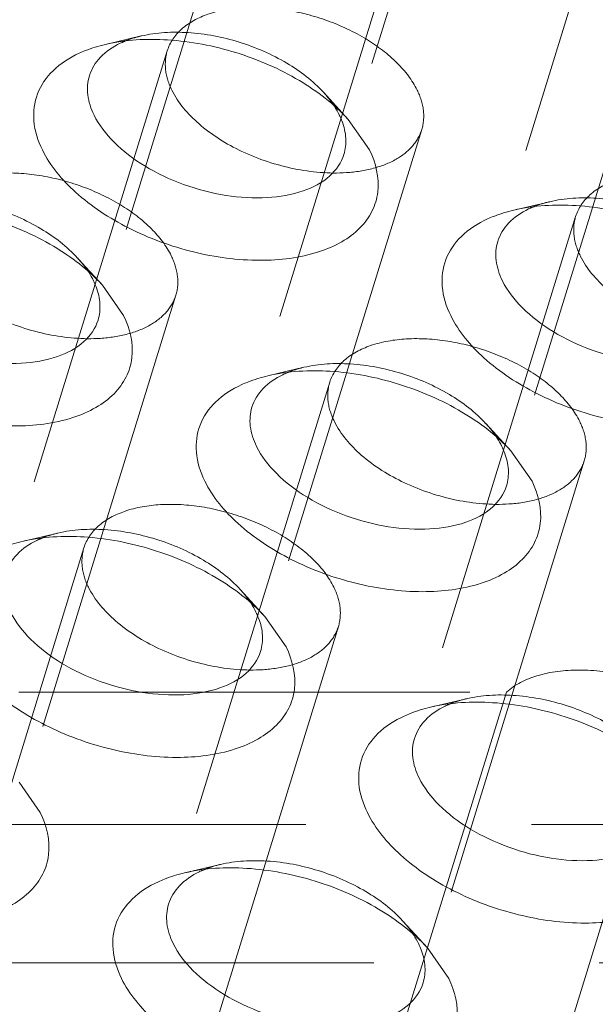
# Model space of a CAD drawing. Header units: millimetres. Extents: x 4497 to 11741, y 5958 to 12619.
# Tile 354 of 424: x 6564.6 to 6571.08, y 12348.08 to 12359.16. Entities that reach past the tile are written whole.
import ezdxf

# ---------------------------------------------------------------- set-up
doc = ezdxf.new("R2010")
doc.units = ezdxf.units.MM
doc.header["$LTSCALE"] = 0.8
doc.linetypes.add('HIDDEN', pattern=[9.525, 6.35, -3.175])
doc.layers.get('0').update_dxf_attribs({"linetype": 'CONTINUOUS', "lineweight": 0})
doc.layers.add('3', color=5, linetype='HIDDEN', lineweight=0)

msp = doc.modelspace()

# ---------------------------------------------------------------- linework, layer by layer
at = {"linetype": 'Continuous'}
for p, q in [((6568.297, 12358.037), (6568.536, 12357.695)), ((6565.528, 12356.172), (6565.767, 12355.83)), ((6570.128, 12354.307), (6570.367, 12353.965)), ((6567.359, 12352.442), (6567.597, 12352.1)), ((6564.589, 12350.577), (6564.828, 12350.235)), ((6569.189, 12348.712), (6569.428, 12348.37))]:
    msp.add_line(p, q, dxfattribs=at)
for centre, radius, start, end in [((6566.15, 12358.019), 0.971, 114.3836, 115.7173), ((6567.473, 12357.73), 0.806, 20.7768, 26.1876), ((6570.749, 12356.154), 0.971, 114.3836, 115.7173), ((6564.704, 12355.865), 0.806, 20.7768, 26.1876), ((6567.98, 12354.289), 0.971, 114.3836, 115.7173), ((6569.303, 12354.001), 0.806, 20.7768, 26.1876), ((6565.211, 12352.424), 0.971, 114.3836, 115.7173), ((6566.534, 12352.136), 0.806, 20.7768, 26.1876), ((6569.81, 12350.56), 0.971, 114.3836, 115.7173), ((6567.041, 12348.695), 0.971, 114.3836, 115.7173), ((6568.365, 12348.406), 0.806, 20.7768, 26.1876)]:
    msp.add_arc(centre, radius, start, end, dxfattribs=at)
for points, knots in [([(6565.562, 12358.881), (6565.79, 12358.935), (6566.293, 12358.96), (6567.04, 12358.816), (6567.738, 12358.514), (6568.139, 12358.209), (6568.297, 12358.037)], [0, 0, 0, 0, 0.236662, 0.499941, 0.763254, 1, 1, 1, 1]), ([(6565.267, 12358.782), (6565.29, 12358.792), (6565.385, 12358.833), (6565.485, 12358.863), (6565.562, 12358.881)], [0, 0, 0, 0, 0.239567, 1, 1, 1, 1]), ([(6565.382, 12358.529), (6565.406, 12358.606), (6565.5, 12358.757), (6565.646, 12358.854), (6565.728, 12358.894)], [0, 0, 0, 0, 0.468879, 1, 1, 1, 1]), ([(6564.852, 12357.695), (6564.802, 12357.796), (6564.734, 12358.007), (6564.774, 12358.337), (6564.967, 12358.612), (6565.16, 12358.732), (6565.267, 12358.782)], [0, 0, 0, 0, 0.258965, 0.49224, 0.729951, 1, 1, 1, 1]), ([(6565.434, 12358.086), (6565.399, 12358.158), (6565.35, 12358.304), (6565.361, 12358.46), (6565.382, 12358.529)], [0, 0, 0, 0, 0.525547, 1, 1, 1, 1]), ([(6568.248, 12357.643), (6568.22, 12357.551), (6568.091, 12357.368), (6567.774, 12357.207), (6567.368, 12357.139), (6566.909, 12357.168), (6566.441, 12357.29), (6566.01, 12357.492), (6565.661, 12357.754), (6565.489, 12357.974), (6565.434, 12358.086)], [0, 0, 0, 0, 0.08791, 0.191487, 0.315819, 0.456973, 0.606118, 0.752518, 0.886095, 1, 1, 1, 1]), ([(6568.227, 12358.016), (6568.25, 12357.955), (6568.28, 12357.83), (6568.266, 12357.701), (6568.248, 12357.643)], [0, 0, 0, 0, 0.519632, 1, 1, 1, 1]), ([(6568.536, 12357.695), (6568.608, 12357.549), (6568.668, 12357.302), (6568.575, 12356.995), (6568.431, 12356.801), (6568.221, 12356.646), (6567.848, 12356.489), (6567.272, 12356.422), (6566.54, 12356.52), (6565.827, 12356.782), (6565.235, 12357.167), (6564.941, 12357.513), (6564.852, 12357.695)], [0, 0, 0, 0, 0.096782, 0.141583, 0.188034, 0.239009, 0.296134, 0.428923, 0.58009, 0.735393, 0.879229, 1, 1, 1, 1]), ([(6562.793, 12357.016), (6563.021, 12357.07), (6563.524, 12357.095), (6564.271, 12356.951), (6564.969, 12356.649), (6565.37, 12356.345), (6565.528, 12356.172)], [0, 0, 0, 0, 0.236662, 0.499941, 0.763254, 1, 1, 1, 1]), ([(6570.162, 12357.016), (6570.39, 12357.07), (6570.892, 12357.095), (6571.639, 12356.951), (6572.338, 12356.649), (6572.739, 12356.345), (6572.897, 12356.172)], [0, 0, 0, 0, 0.236662, 0.499941, 0.763254, 1, 1, 1, 1]), ([(6569.867, 12356.917), (6569.889, 12356.927), (6569.985, 12356.968), (6570.085, 12356.998), (6570.162, 12357.016)], [0, 0, 0, 0, 0.239567, 1, 1, 1, 1]), ([(6569.981, 12356.664), (6570.005, 12356.741), (6570.099, 12356.893), (6570.246, 12356.989), (6570.328, 12357.029)], [0, 0, 0, 0, 0.468879, 1, 1, 1, 1]), ([(6569.451, 12355.83), (6569.401, 12355.932), (6569.333, 12356.142), (6569.373, 12356.472), (6569.566, 12356.747), (6569.759, 12356.868), (6569.867, 12356.917)], [0, 0, 0, 0, 0.258965, 0.49224, 0.729951, 1, 1, 1, 1]), ([(6570.033, 12356.221), (6569.998, 12356.293), (6569.949, 12356.439), (6569.96, 12356.596), (6569.981, 12356.664)], [0, 0, 0, 0, 0.525547, 1, 1, 1, 1]), ([(6565.479, 12355.779), (6565.451, 12355.686), (6565.322, 12355.503), (6565.005, 12355.342), (6564.599, 12355.274), (6564.14, 12355.304), (6563.672, 12355.425), (6563.241, 12355.628), (6562.892, 12355.89), (6562.72, 12356.109), (6562.665, 12356.221)], [0, 0, 0, 0, 0.08791, 0.191487, 0.315819, 0.456973, 0.606118, 0.752518, 0.886095, 1, 1, 1, 1]), ([(6572.848, 12355.779), (6572.819, 12355.686), (6572.691, 12355.503), (6572.373, 12355.342), (6571.968, 12355.274), (6571.509, 12355.304), (6571.04, 12355.425), (6570.61, 12355.628), (6570.26, 12355.89), (6570.088, 12356.109), (6570.033, 12356.221)], [0, 0, 0, 0, 0.08791, 0.191487, 0.315819, 0.456973, 0.606118, 0.752518, 0.886095, 1, 1, 1, 1]), ([(6565.458, 12356.152), (6565.481, 12356.09), (6565.511, 12355.965), (6565.497, 12355.836), (6565.479, 12355.779)], [0, 0, 0, 0, 0.519632, 1, 1, 1, 1]), ([(6565.767, 12355.83), (6565.838, 12355.685), (6565.899, 12355.437), (6565.806, 12355.13), (6565.662, 12354.936), (6565.452, 12354.781), (6565.079, 12354.624), (6564.503, 12354.557), (6563.771, 12354.656), (6563.058, 12354.917), (6562.466, 12355.302), (6562.172, 12355.649), (6562.083, 12355.83)], [0, 0, 0, 0, 0.096782, 0.141583, 0.188034, 0.239009, 0.296134, 0.428923, 0.58009, 0.735393, 0.879229, 1, 1, 1, 1]), ([(6573.136, 12355.83), (6573.207, 12355.685), (6573.268, 12355.437), (6573.175, 12355.13), (6573.031, 12354.936), (6572.82, 12354.781), (6572.447, 12354.624), (6571.871, 12354.557), (6571.139, 12354.656), (6570.427, 12354.917), (6569.834, 12355.302), (6569.54, 12355.649), (6569.451, 12355.83)], [0, 0, 0, 0, 0.096782, 0.141583, 0.188034, 0.239009, 0.296134, 0.428923, 0.58009, 0.735393, 0.879229, 1, 1, 1, 1]), ([(6567.212, 12354.799), (6567.236, 12354.876), (6567.33, 12355.028), (6567.477, 12355.125), (6567.559, 12355.164)], [0, 0, 0, 0, 0.468879, 1, 1, 1, 1]), ([(6567.393, 12355.151), (6567.621, 12355.205), (6568.123, 12355.231), (6568.87, 12355.086), (6569.569, 12354.784), (6569.97, 12354.48), (6570.128, 12354.307)], [0, 0, 0, 0, 0.236662, 0.499941, 0.763254, 1, 1, 1, 1]), ([(6566.682, 12353.965), (6566.632, 12354.067), (6566.564, 12354.278), (6566.604, 12354.607), (6566.797, 12354.882), (6566.99, 12355.003), (6567.097, 12355.052)], [0, 0, 0, 0, 0.258965, 0.49224, 0.729951, 1, 1, 1, 1]), ([(6567.097, 12355.052), (6567.12, 12355.062), (6567.216, 12355.103), (6567.316, 12355.133), (6567.393, 12355.151)], [0, 0, 0, 0, 0.239567, 1, 1, 1, 1]), ([(6567.264, 12354.357), (6567.229, 12354.428), (6567.18, 12354.575), (6567.191, 12354.731), (6567.212, 12354.799)], [0, 0, 0, 0, 0.525547, 1, 1, 1, 1]), ([(6570.079, 12353.914), (6570.05, 12353.821), (6569.922, 12353.638), (6569.604, 12353.477), (6569.199, 12353.41), (6568.739, 12353.439), (6568.271, 12353.56), (6567.841, 12353.763), (6567.491, 12354.025), (6567.319, 12354.244), (6567.264, 12354.357)], [0, 0, 0, 0, 0.08791, 0.191487, 0.315819, 0.456973, 0.606118, 0.752518, 0.886095, 1, 1, 1, 1]), ([(6570.057, 12354.287), (6570.081, 12354.225), (6570.111, 12354.1), (6570.097, 12353.972), (6570.079, 12353.914)], [0, 0, 0, 0, 0.519632, 1, 1, 1, 1]), ([(6570.367, 12353.965), (6570.438, 12353.82), (6570.499, 12353.572), (6570.406, 12353.266), (6570.261, 12353.072), (6570.051, 12352.917), (6569.678, 12352.759), (6569.102, 12352.692), (6568.37, 12352.791), (6567.658, 12353.052), (6567.065, 12353.437), (6566.771, 12353.784), (6566.682, 12353.965)], [0, 0, 0, 0, 0.096782, 0.141583, 0.188034, 0.239009, 0.296134, 0.428923, 0.58009, 0.735393, 0.879229, 1, 1, 1, 1]), ([(6564.328, 12353.187), (6564.351, 12353.198), (6564.447, 12353.238), (6564.546, 12353.269), (6564.623, 12353.287)], [0, 0, 0, 0, 0.239567, 1, 1, 1, 1]), ([(6564.443, 12352.935), (6564.467, 12353.011), (6564.561, 12353.163), (6564.707, 12353.26), (6564.789, 12353.299)], [0, 0, 0, 0, 0.468879, 1, 1, 1, 1]), ([(6564.623, 12353.287), (6564.851, 12353.34), (6565.354, 12353.366), (6566.101, 12353.221), (6566.8, 12352.919), (6567.2, 12352.615), (6567.359, 12352.442)], [0, 0, 0, 0, 0.236662, 0.499941, 0.763254, 1, 1, 1, 1]), ([(6567.309, 12352.049), (6567.281, 12351.956), (6567.152, 12351.774), (6566.835, 12351.612), (6566.429, 12351.545), (6565.97, 12351.574), (6565.502, 12351.696), (6565.072, 12351.898), (6564.722, 12352.16), (6564.55, 12352.379), (6564.495, 12352.492)], [0, 0, 0, 0, 0.08791, 0.191487, 0.315819, 0.456973, 0.606118, 0.752518, 0.886095, 1, 1, 1, 1]), ([(6567.288, 12352.422), (6567.312, 12352.36), (6567.342, 12352.236), (6567.327, 12352.107), (6567.309, 12352.049)], [0, 0, 0, 0, 0.519632, 1, 1, 1, 1]), ([(6567.597, 12352.1), (6567.669, 12351.955), (6567.729, 12351.707), (6567.637, 12351.401), (6567.492, 12351.207), (6567.282, 12351.052), (6566.909, 12350.894), (6566.333, 12350.827), (6565.601, 12350.926), (6564.889, 12351.187), (6564.296, 12351.572), (6564.002, 12351.919), (6563.913, 12352.1)], [0, 0, 0, 0, 0.096782, 0.141583, 0.188034, 0.239009, 0.296134, 0.428923, 0.58009, 0.735393, 0.879229, 1, 1, 1, 1]), ([(6568.928, 12351.322), (6568.95, 12351.333), (6569.046, 12351.373), (6569.146, 12351.404), (6569.223, 12351.422)], [0, 0, 0, 0, 0.239567, 1, 1, 1, 1]), ([(6569.043, 12351.07), (6569.066, 12351.146), (6569.16, 12351.298), (6569.307, 12351.395), (6569.389, 12351.434)], [0, 0, 0, 0, 0.468879, 1, 1, 1, 1]), ([(6569.223, 12351.422), (6569.451, 12351.475), (6569.953, 12351.501), (6570.7, 12351.357), (6571.399, 12351.055), (6571.8, 12350.75), (6571.958, 12350.577)], [0, 0, 0, 0, 0.236662, 0.499941, 0.763254, 1, 1, 1, 1]), ([(6568.513, 12350.235), (6568.463, 12350.337), (6568.394, 12350.548), (6568.434, 12350.877), (6568.627, 12351.152), (6568.82, 12351.273), (6568.928, 12351.322)], [0, 0, 0, 0, 0.258965, 0.49224, 0.729951, 1, 1, 1, 1]), ([(6569.094, 12350.627), (6569.059, 12350.698), (6569.01, 12350.845), (6569.021, 12351.001), (6569.043, 12351.07)], [0, 0, 0, 0, 0.525547, 1, 1, 1, 1]), ([(6571.909, 12350.184), (6571.88, 12350.091), (6571.752, 12349.909), (6571.434, 12349.747), (6571.029, 12349.68), (6570.57, 12349.709), (6570.102, 12349.831), (6569.671, 12350.033), (6569.321, 12350.295), (6569.149, 12350.514), (6569.094, 12350.627)], [0, 0, 0, 0, 0.08791, 0.191487, 0.315819, 0.456973, 0.606118, 0.752518, 0.886095, 1, 1, 1, 1]), ([(6564.828, 12350.235), (6564.9, 12350.09), (6564.96, 12349.842), (6564.867, 12349.536), (6564.723, 12349.342), (6564.513, 12349.187), (6564.14, 12349.029), (6563.564, 12348.962), (6562.832, 12349.061), (6562.119, 12349.322), (6561.527, 12349.708), (6561.233, 12350.054), (6561.144, 12350.235)], [0, 0, 0, 0, 0.096782, 0.141583, 0.188034, 0.239009, 0.296134, 0.428923, 0.58009, 0.735393, 0.879229, 1, 1, 1, 1]), ([(6572.197, 12350.235), (6572.268, 12350.09), (6572.329, 12349.842), (6572.236, 12349.536), (6572.092, 12349.342), (6571.882, 12349.187), (6571.508, 12349.029), (6570.932, 12348.962), (6570.2, 12349.061), (6569.488, 12349.322), (6568.895, 12349.708), (6568.601, 12350.054), (6568.513, 12350.235)], [0, 0, 0, 0, 0.096782, 0.141583, 0.188034, 0.239009, 0.296134, 0.428923, 0.58009, 0.735393, 0.879229, 1, 1, 1, 1]), ([(6566.454, 12349.557), (6566.682, 12349.611), (6567.184, 12349.636), (6567.931, 12349.492), (6568.63, 12349.19), (6569.031, 12348.885), (6569.189, 12348.712)], [0, 0, 0, 0, 0.236662, 0.499941, 0.763254, 1, 1, 1, 1]), ([(6566.159, 12349.458), (6566.181, 12349.468), (6566.277, 12349.509), (6566.377, 12349.539), (6566.454, 12349.557)], [0, 0, 0, 0, 0.239567, 1, 1, 1, 1]), ([(6566.273, 12349.205), (6566.297, 12349.282), (6566.391, 12349.433), (6566.538, 12349.53), (6566.62, 12349.57)], [0, 0, 0, 0, 0.468879, 1, 1, 1, 1]), ([(6565.743, 12348.37), (6565.693, 12348.472), (6565.625, 12348.683), (6565.665, 12349.012), (6565.858, 12349.288), (6566.051, 12349.408), (6566.159, 12349.458)], [0, 0, 0, 0, 0.258965, 0.49224, 0.729951, 1, 1, 1, 1]), ([(6566.325, 12348.762), (6566.29, 12348.833), (6566.241, 12348.98), (6566.252, 12349.136), (6566.273, 12349.205)], [0, 0, 0, 0, 0.525547, 1, 1, 1, 1]), ([(6569.14, 12348.319), (6569.111, 12348.227), (6568.983, 12348.044), (6568.665, 12347.882), (6568.26, 12347.815), (6567.801, 12347.844), (6567.332, 12347.966), (6566.902, 12348.168), (6566.552, 12348.43), (6566.38, 12348.649), (6566.325, 12348.762)], [0, 0, 0, 0, 0.08791, 0.191487, 0.315819, 0.456973, 0.606118, 0.752518, 0.886095, 1, 1, 1, 1]), ([(6569.119, 12348.692), (6569.142, 12348.631), (6569.172, 12348.506), (6569.158, 12348.377), (6569.14, 12348.319)], [0, 0, 0, 0, 0.519632, 1, 1, 1, 1]), ([(6569.428, 12348.37), (6569.499, 12348.225), (6569.56, 12347.978), (6569.467, 12347.671), (6569.323, 12347.477), (6569.112, 12347.322), (6568.739, 12347.164), (6568.163, 12347.097), (6567.431, 12347.196), (6566.719, 12347.457), (6566.126, 12347.843), (6565.832, 12348.189), (6565.743, 12348.37)], [0, 0, 0, 0, 0.096782, 0.141583, 0.188034, 0.239009, 0.296134, 0.428923, 0.58009, 0.735393, 0.879229, 1, 1, 1, 1])]:
    msp.add_open_spline(points, degree=3, knots=knots, dxfattribs=at)
for points in [[(6568.143, 12358.181), (6568.163, 12358.15), (6568.181, 12358.119), (6568.197, 12358.086)], [(6565.374, 12356.316), (6565.394, 12356.286), (6565.412, 12356.254), (6565.428, 12356.221)], [(6569.973, 12354.451), (6569.993, 12354.421), (6570.011, 12354.389), (6570.027, 12354.357)], [(6567.204, 12352.587), (6567.224, 12352.556), (6567.242, 12352.524), (6567.258, 12352.492)], [(6569.034, 12348.857), (6569.054, 12348.826), (6569.072, 12348.795), (6569.088, 12348.762)]]:
    msp.add_open_spline(points, degree=3, dxfattribs=at)
at = {"layer": '3'}
for p, q in [((6567.198, 12364.404), (6565.382, 12358.529)), ((6570.064, 12363.518), (6568.248, 12357.643)), ((6571.797, 12362.539), (6569.981, 12356.664)), ((6567.295, 12361.653), (6565.479, 12355.778)), ((6569.028, 12360.674), (6567.212, 12354.799)), ((6571.894, 12359.789), (6570.079, 12353.914)), ((6565.966, 12358.976), (6565.563, 12358.881)), ((6566.259, 12358.81), (6564.443, 12352.935)), ((6568.018, 12358.342), (6568.298, 12358.036)), ((6569.125, 12357.924), (6567.309, 12352.049)), ((6570.566, 12357.111), (6570.162, 12357.016)), ((6570.858, 12356.945), (6569.043, 12351.07)), ((6565.249, 12356.477), (6565.529, 12356.171)), ((6566.356, 12356.059), (6564.54, 12350.184)), ((6567.797, 12355.247), (6567.393, 12355.152)), ((6568.089, 12355.08), (6566.273, 12349.205)), ((6569.848, 12354.613), (6570.128, 12354.306)), ((6570.955, 12354.194), (6569.14, 12348.319)), ((6565.028, 12353.382), (6564.624, 12353.287)), ((6565.32, 12353.215), (6563.504, 12347.34)), ((6567.079, 12352.748), (6567.359, 12352.441)), ((6568.186, 12352.329), (6566.371, 12346.454)), ((6564.588, 12351.591), (6570.078, 12351.591)), ((6570.078, 12351.591), (6568.625, 12346.891)), ((6569.627, 12351.517), (6569.223, 12351.422)), ((6571.956, 12351.591), (6570.504, 12346.891)), ((6539.881, 12350.1), (6587.915, 12350.1)), ((6566.858, 12349.652), (6566.454, 12349.557)), ((6568.909, 12349.018), (6569.189, 12348.712)), ((6540.644, 12348.546), (6588.677, 12348.546))]:
    msp.add_line(p, q, dxfattribs=at)
for points, knots in [([(6569.073, 12358.367), (6569.018, 12358.479), (6568.846, 12358.699), (6568.497, 12358.96), (6568.066, 12359.163), (6567.598, 12359.284), (6567.139, 12359.314), (6566.734, 12359.246), (6566.416, 12359.085), (6566.287, 12358.902), (6566.259, 12358.81)], [0, 0, 0, 0, 0.113912, 0.247462, 0.393862, 0.542998, 0.684156, 0.808494, 0.912079, 1, 1, 1, 1]), ([(6565.749, 12358.903), (6565.765, 12358.911), (6565.836, 12358.941), (6565.91, 12358.963), (6565.967, 12358.976)], [0, 0, 0, 0, 0.239741, 1, 1, 1, 1]), ([(6565.967, 12358.976), (6566.138, 12359.016), (6566.515, 12359.035), (6567.075, 12358.927), (6567.599, 12358.7), (6567.9, 12358.472), (6568.018, 12358.342)], [0, 0, 0, 0, 0.236677, 0.499966, 0.763261, 1, 1, 1, 1]), ([(6566.259, 12358.81), (6566.238, 12358.741), (6566.226, 12358.585), (6566.275, 12358.438), (6566.31, 12358.367)], [0, 0, 0, 0, 0.474243, 1, 1, 1, 1]), ([(6566.31, 12358.367), (6566.381, 12358.222), (6566.621, 12357.947), (6567.102, 12357.65), (6567.673, 12357.461), (6568.08, 12357.425), (6568.276, 12357.438)], [0, 0, 0, 0, 0.212851, 0.467526, 0.740181, 1, 1, 1, 1]), ([(6568.018, 12358.342), (6568.03, 12358.329), (6568.075, 12358.278), (6568.116, 12358.223), (6568.143, 12358.181)], [0, 0, 0, 0, 0.259311, 1, 1, 1, 1]), ([(6569.125, 12357.924), (6569.146, 12357.992), (6569.158, 12358.148), (6569.109, 12358.295), (6569.073, 12358.367)], [0, 0, 0, 0, 0.474243, 1, 1, 1, 1]), ([(6568.276, 12357.438), (6568.38, 12357.445), (6568.573, 12357.474), (6568.831, 12357.572), (6569.026, 12357.721), (6569.104, 12357.856), (6569.125, 12357.924)], [0, 0, 0, 0, 0.30037, 0.564295, 0.793351, 1, 1, 1, 1]), ([(6566.304, 12356.502), (6566.249, 12356.614), (6566.077, 12356.834), (6565.728, 12357.096), (6565.297, 12357.298), (6564.829, 12357.42), (6564.37, 12357.449), (6563.964, 12357.381), (6563.647, 12357.22), (6563.518, 12357.037), (6563.49, 12356.945)], [0, 0, 0, 0, 0.113912, 0.247462, 0.393862, 0.542998, 0.684156, 0.808494, 0.912079, 1, 1, 1, 1]), ([(6573.673, 12356.502), (6573.618, 12356.614), (6573.446, 12356.834), (6573.096, 12357.096), (6572.666, 12357.298), (6572.197, 12357.42), (6571.738, 12357.449), (6571.333, 12357.381), (6571.015, 12357.22), (6570.887, 12357.037), (6570.858, 12356.945)], [0, 0, 0, 0, 0.113912, 0.247462, 0.393862, 0.542998, 0.684156, 0.808494, 0.912079, 1, 1, 1, 1]), ([(6563.197, 12357.111), (6563.368, 12357.152), (6563.745, 12357.171), (6564.306, 12357.062), (6564.83, 12356.836), (6565.13, 12356.607), (6565.249, 12356.477)], [0, 0, 0, 0, 0.236677, 0.499966, 0.763261, 1, 1, 1, 1]), ([(6570.566, 12357.111), (6570.737, 12357.152), (6571.114, 12357.171), (6571.674, 12357.062), (6572.198, 12356.836), (6572.499, 12356.607), (6572.617, 12356.477)], [0, 0, 0, 0, 0.236677, 0.499966, 0.763261, 1, 1, 1, 1]), ([(6570.348, 12357.038), (6570.365, 12357.046), (6570.435, 12357.076), (6570.509, 12357.098), (6570.566, 12357.111)], [0, 0, 0, 0, 0.239741, 1, 1, 1, 1]), ([(6570.858, 12356.945), (6570.837, 12356.876), (6570.825, 12356.72), (6570.875, 12356.573), (6570.91, 12356.502)], [0, 0, 0, 0, 0.474243, 1, 1, 1, 1]), ([(6563.541, 12356.502), (6563.612, 12356.357), (6563.852, 12356.082), (6564.333, 12355.785), (6564.904, 12355.596), (6565.311, 12355.561), (6565.507, 12355.573)], [0, 0, 0, 0, 0.212851, 0.467526, 0.740181, 1, 1, 1, 1]), ([(6566.356, 12356.059), (6566.377, 12356.127), (6566.388, 12356.284), (6566.339, 12356.43), (6566.304, 12356.502)], [0, 0, 0, 0, 0.474243, 1, 1, 1, 1]), ([(6570.91, 12356.502), (6570.981, 12356.357), (6571.221, 12356.082), (6571.702, 12355.785), (6572.272, 12355.596), (6572.679, 12355.561), (6572.876, 12355.573)], [0, 0, 0, 0, 0.212851, 0.467526, 0.740181, 1, 1, 1, 1]), ([(6565.249, 12356.477), (6565.261, 12356.464), (6565.306, 12356.413), (6565.347, 12356.359), (6565.374, 12356.316)], [0, 0, 0, 0, 0.259311, 1, 1, 1, 1]), ([(6565.507, 12355.573), (6565.611, 12355.58), (6565.804, 12355.609), (6566.062, 12355.707), (6566.257, 12355.856), (6566.335, 12355.991), (6566.356, 12356.059)], [0, 0, 0, 0, 0.30037, 0.564295, 0.793351, 1, 1, 1, 1]), ([(6570.904, 12354.637), (6570.848, 12354.75), (6570.677, 12354.969), (6570.327, 12355.231), (6569.896, 12355.433), (6569.428, 12355.555), (6568.969, 12355.584), (6568.564, 12355.517), (6568.246, 12355.355), (6568.118, 12355.173), (6568.089, 12355.08)], [0, 0, 0, 0, 0.113912, 0.247462, 0.393862, 0.542998, 0.684156, 0.808494, 0.912079, 1, 1, 1, 1]), ([(6567.797, 12355.247), (6567.968, 12355.287), (6568.345, 12355.306), (6568.905, 12355.197), (6569.429, 12354.971), (6569.73, 12354.742), (6569.848, 12354.612)], [0, 0, 0, 0, 0.236677, 0.499966, 0.763261, 1, 1, 1, 1]), ([(6567.579, 12355.174), (6567.596, 12355.181), (6567.666, 12355.211), (6567.74, 12355.233), (6567.797, 12355.247)], [0, 0, 0, 0, 0.239741, 1, 1, 1, 1]), ([(6568.089, 12355.08), (6568.068, 12355.011), (6568.056, 12354.855), (6568.105, 12354.708), (6568.141, 12354.637)], [0, 0, 0, 0, 0.474243, 1, 1, 1, 1]), ([(6568.141, 12354.637), (6568.212, 12354.492), (6568.452, 12354.217), (6568.933, 12353.921), (6569.503, 12353.732), (6569.91, 12353.696), (6570.107, 12353.709)], [0, 0, 0, 0, 0.212851, 0.467526, 0.740181, 1, 1, 1, 1]), ([(6569.848, 12354.612), (6569.86, 12354.599), (6569.905, 12354.548), (6569.946, 12354.494), (6569.973, 12354.451)], [0, 0, 0, 0, 0.259311, 1, 1, 1, 1]), ([(6570.955, 12354.194), (6570.976, 12354.263), (6570.988, 12354.419), (6570.939, 12354.566), (6570.904, 12354.637)], [0, 0, 0, 0, 0.474243, 1, 1, 1, 1]), ([(6570.107, 12353.709), (6570.21, 12353.715), (6570.404, 12353.744), (6570.661, 12353.843), (6570.856, 12353.992), (6570.934, 12354.126), (6570.955, 12354.194)], [0, 0, 0, 0, 0.30037, 0.564295, 0.793351, 1, 1, 1, 1]), ([(6568.135, 12352.772), (6568.079, 12352.885), (6567.908, 12353.104), (6567.558, 12353.366), (6567.127, 12353.568), (6566.659, 12353.69), (6566.2, 12353.719), (6565.795, 12353.652), (6565.477, 12353.49), (6565.349, 12353.308), (6565.32, 12353.215)], [0, 0, 0, 0, 0.113912, 0.247462, 0.393862, 0.542998, 0.684156, 0.808494, 0.912079, 1, 1, 1, 1]), ([(6565.028, 12353.382), (6565.199, 12353.422), (6565.576, 12353.441), (6566.136, 12353.333), (6566.66, 12353.106), (6566.961, 12352.877), (6567.079, 12352.748)], [0, 0, 0, 0, 0.236677, 0.499966, 0.763261, 1, 1, 1, 1]), ([(6564.81, 12353.309), (6564.827, 12353.316), (6564.897, 12353.346), (6564.971, 12353.368), (6565.028, 12353.382)], [0, 0, 0, 0, 0.239741, 1, 1, 1, 1]), ([(6565.32, 12353.215), (6565.299, 12353.147), (6565.287, 12352.99), (6565.336, 12352.844), (6565.371, 12352.772)], [0, 0, 0, 0, 0.474243, 1, 1, 1, 1]), ([(6565.371, 12352.772), (6565.442, 12352.627), (6565.683, 12352.353), (6566.164, 12352.056), (6566.734, 12351.867), (6567.141, 12351.831), (6567.338, 12351.844)], [0, 0, 0, 0, 0.212851, 0.467526, 0.740181, 1, 1, 1, 1]), ([(6567.079, 12352.748), (6567.091, 12352.735), (6567.136, 12352.684), (6567.177, 12352.629), (6567.204, 12352.587)], [0, 0, 0, 0, 0.259311, 1, 1, 1, 1]), ([(6568.186, 12352.329), (6568.207, 12352.398), (6568.219, 12352.554), (6568.17, 12352.701), (6568.135, 12352.772)], [0, 0, 0, 0, 0.474243, 1, 1, 1, 1]), ([(6567.338, 12351.844), (6567.441, 12351.851), (6567.634, 12351.879), (6567.892, 12351.978), (6568.087, 12352.127), (6568.165, 12352.261), (6568.186, 12352.329)], [0, 0, 0, 0, 0.30037, 0.564295, 0.793351, 1, 1, 1, 1]), ([(6571.956, 12351.591), (6571.789, 12351.671), (6571.441, 12351.793), (6570.916, 12351.86), (6570.445, 12351.808), (6570.174, 12351.678), (6570.078, 12351.591)], [0, 0, 0, 0, 0.283386, 0.558206, 0.801144, 1, 1, 1, 1]), ([(6569.409, 12351.444), (6569.426, 12351.452), (6569.497, 12351.481), (6569.57, 12351.503), (6569.627, 12351.517)], [0, 0, 0, 0, 0.239741, 1, 1, 1, 1]), ([(6569.627, 12351.517), (6569.798, 12351.557), (6570.175, 12351.576), (6570.736, 12351.468), (6571.259, 12351.241), (6571.56, 12351.013), (6571.679, 12350.883)], [0, 0, 0, 0, 0.236677, 0.499966, 0.763261, 1, 1, 1, 1]), ([(6566.64, 12349.579), (6566.657, 12349.587), (6566.728, 12349.616), (6566.801, 12349.639), (6566.858, 12349.652)], [0, 0, 0, 0, 0.239741, 1, 1, 1, 1]), ([(6566.858, 12349.652), (6567.029, 12349.692), (6567.406, 12349.711), (6567.966, 12349.603), (6568.49, 12349.376), (6568.791, 12349.148), (6568.909, 12349.018)], [0, 0, 0, 0, 0.236677, 0.499966, 0.763261, 1, 1, 1, 1]), ([(6568.909, 12349.018), (6568.921, 12349.005), (6568.966, 12348.954), (6569.007, 12348.899), (6569.034, 12348.857)], [0, 0, 0, 0, 0.259311, 1, 1, 1, 1])]:
    msp.add_open_spline(points, degree=3, knots=knots, dxfattribs=at)

doc.saveas('drawing.dxf')
